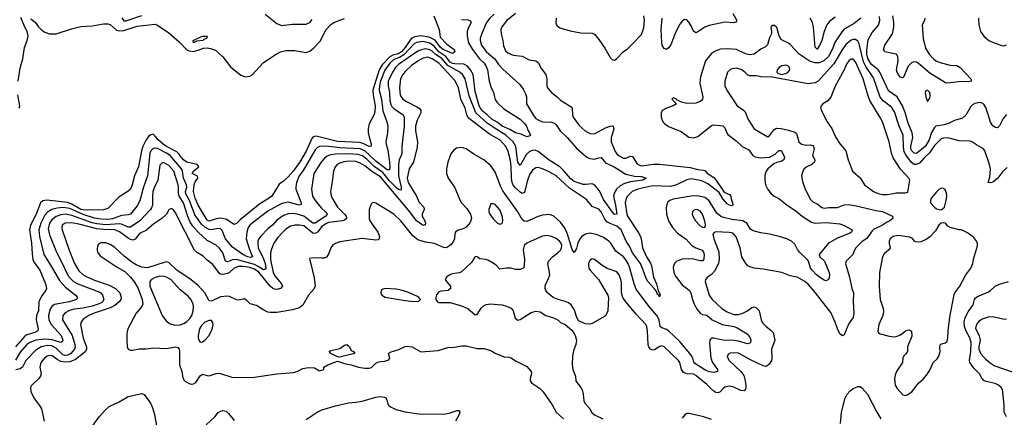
# Model space of a CAD drawing. Header units: inches. Extents: x 1552611 to 1694776, y 811966 to 917215.
# Tile 259 of 549: x 1605786 to 1614531, y 894245 to 897776. Entities that reach past the tile are written whole.
import ezdxf

# ---------------------------------------------------------------- set-up
doc = ezdxf.new("R2010")
doc.units = ezdxf.units.IN
doc.header["$MEASUREMENT"] = 0
doc.layers.add('B6809', color=7, linetype='Continuous')
doc.layers.add('B6819', color=7, linetype='Continuous')

msp = doc.modelspace()

# ---------------------------------------------------------------- linework, layer by layer
at = {"layer": 'B6809', "color": 5}
for points, elevation in [([(1609463.2, 897810), (1609510.1, 897690), (1609521.5, 897621.5), (1609579.4, 897559.4), (1609646, 897510), (1609652.2, 897490), (1609630, 897475.4), (1609547.4, 897510), (1609523.8, 897530), (1609474.8, 897594.8), (1609421.8, 897621.8), (1609350, 897633.7), (1609295.7, 897624.3), (1609269, 897611), (1609250, 897590), (1609210, 897529.3), (1609175.6, 897490), (1609150, 897473.5), (1609099.2, 897460.8), (1609073.3, 897446.7), (1609004.4, 897375.6), (1608977.4, 897330), (1608921.2, 897150), (1608924.5, 897104.5), (1608942.3, 897010), (1608940.9, 896959.1), (1608931.9, 896928.1), (1608890.1, 896850), (1608880.2, 896810), (1608881.1, 896770), (1608907.7, 896670), (1608906.2, 896653.8), (1608890, 896649.3), (1608836.3, 896676.3), (1608804.7, 896684.7), (1608610, 896693.4), (1608430, 896739), (1608410, 896741.6), (1608390, 896734), (1608379.3, 896720.7), (1608330, 896607.6), (1608270, 896507.7), (1608213.4, 896430), (1608170, 896381), (1608130, 896341.1), (1608090, 896314.5), (1608023.9, 896210), (1608000.2, 896190), (1607919.1, 896140.9), (1607742.5, 895997.6), (1607710, 895965.1), (1607690, 895957.7), (1607621.6, 896001.6), (1607572.8, 896012.8), (1607530, 896007.1), (1607470, 895986.8), (1607450, 895994.9), (1607370, 896128.9), (1607345.4, 896190), (1607330, 896249), (1607335.8, 896310), (1607345.3, 896334.7), (1607369.3, 896370), (1607365.2, 896385.2), (1607319, 896410), (1607329.2, 896430), (1607377.2, 896470), (1607374.8, 896474.8), (1607362, 896490), (1607270, 896512), (1607241.6, 896530), (1607210, 896566.6), (1607202.3, 896582.3), (1607181.1, 896601.1), (1607090, 896648.8), (1607058.6, 896670), (1607014.4, 896710), (1606990, 896742.7), (1606970, 896758), (1606950, 896754.4), (1606930, 896737.4), (1606910, 896709), (1606879.7, 896650), (1606868, 896610), (1606841.5, 896470), (1606805, 896390), (1606784.2, 896310), (1606768.5, 896271.5), (1606745.3, 896250), (1606670, 896203.1), (1606570, 896099.3), (1606530, 896087.9), (1606370, 896083.2), (1606330, 896091), (1606250, 896138.2), (1606210, 896153.8), (1606026.9, 896173.1), (1605992.6, 896167.4), (1605969.6, 896150.4), (1605932.4, 896050), (1605880.5, 895950), (1605873.6, 895910), (1605890, 895790.8), (1605895.1, 895695.1), (1605903.4, 895643.4), (1605915.8, 895615.8), (1605964.7, 895550), (1606014.5, 895430), (1606022.8, 895390), (1606019, 895370), (1605980.1, 895319.9), (1605955.4, 895270), (1605951.5, 895190), (1605936.4, 895150), (1605930.6, 895110), (1605949.1, 895030.9), (1605946.4, 895013.6), (1605920.8, 894999.2), (1605850, 894978.4), (1605830, 894964.1), (1605748.7, 894871.3)], 820), ([(1605771.7, 897230), (1605790, 897345.7), (1605812.3, 897427.7), (1605829.5, 897530), (1605852.7, 897590), (1605859.8, 897630), (1605851.9, 897670), (1605830, 897709.6), (1605795.2, 897795.2)], 820), ([(1605884.4, 897784.4), (1605925.6, 897750), (1605950, 897716.8), (1605983.5, 897683.5), (1606010, 897664.4), (1606050, 897651.1), (1606110, 897650.7), (1606245.4, 897694.6), (1606330, 897716.5), (1606430, 897720.5), (1606530, 897739.8), (1606570, 897738.8), (1606590, 897732.4), (1606644.4, 897684.4), (1606676, 897676), (1606710, 897679.5), (1606830, 897718.8), (1606990, 897735.2), (1607010, 897728.3), (1607110, 897660.5), (1607200.9, 897580.9), (1607270, 897508.1), (1607290, 897499.7), (1607330, 897494.9), (1607370, 897504.1), (1607417.5, 897522.5), (1607450, 897525.7), (1607480.6, 897520.6), (1607524.4, 897504.4), (1607590, 897447.4), (1607658.5, 897358.5), (1607750, 897283.1), (1607790, 897267.2), (1607830, 897273.4), (1607850, 897286), (1607950, 897396.4), (1608062.9, 897470), (1608102.7, 897490), (1608150, 897501.1), (1608190, 897503.7), (1608230, 897502.3), (1608330, 897485.8), (1608363.2, 897496.8), (1608396.7, 897523.3), (1608455, 897585), (1608507.4, 897690), (1608550, 897734.3), (1608577, 897750), (1608670, 897785.2)], 820), ([(1606691.6, 897791.6), (1606710, 897765.9), (1606730, 897764.7), (1606870, 897813.1)], 840), ([(1607966.5, 897826.5), (1608070, 897743.1), (1608110, 897724.9), (1608210, 897735.6), (1608330, 897736.5), (1608365.7, 897754.3), (1608382.4, 897777.6)], 840), ([(1609710, 897776.5), (1609770, 897774.4), (1609790, 897766), (1609795.3, 897750), (1609773.1, 897706.9), (1609760.6, 897670), (1609760.6, 897630), (1609772.7, 897570), (1609806.9, 897510), (1609868.9, 897428.9), (1609910.3, 897390.3), (1609930, 897361), (1609939.7, 897330), (1609956.9, 897230), (1609974.1, 897174.1), (1609994.2, 897130), (1610000, 897103.5)], 840), ([(1610000, 897824.5), (1609962.5, 897790), (1609932.3, 897750), (1609890, 897653.3), (1609876.4, 897610), (1609876.1, 897590), (1609887.8, 897550), (1609930, 897492.7), (1610000, 897431.9)], 860), ([(1610000, 896880.1), (1609981.5, 896890), (1609935, 896935), (1609890, 896968.7), (1609867.9, 897010), (1609830, 897139.7), (1609812.2, 897290), (1609790.8, 897330.8), (1609762.9, 897362.9), (1609730, 897381), (1609650, 897384.1), (1609630, 897388.4), (1609610, 897399.5), (1609569.9, 897450), (1609509.6, 897489.6), (1609470, 897538.1), (1609430, 897567.6), (1609370, 897582.4), (1609310, 897573.3), (1609290, 897561.1), (1609196.6, 897463.4), (1609158.8, 897441.2), (1609110, 897422.5), (1609073.4, 897390), (1609030, 897327.9), (1608990.6, 897230), (1608980.4, 897190), (1608979.5, 897150), (1608998.6, 897070), (1609010, 896966.7), (1609047.8, 896870), (1609056.3, 896830), (1609052.7, 896770), (1609038.6, 896690), (1609039.4, 896670), (1609055.8, 896615.8), (1609070.9, 896510.9), (1609073.4, 896466.6), (1609070, 896441.6), (1609050, 896443), (1608950, 896518.4), (1608851.3, 896611.3), (1608810, 896629.9), (1608630, 896638.5), (1608508.5, 896651.5), (1608450.1, 896649.9), (1608430, 896641.9), (1608410, 896621.4), (1608302.1, 896437.9), (1608268.4, 896390), (1608244.4, 896330), (1608237.8, 896290), (1608239.6, 896270), (1608286.7, 896150), (1608284.7, 896135.3), (1608270, 896129.2), (1608170, 896154.4), (1608130, 896147.2), (1608103.7, 896136.3), (1607990, 896075.9), (1607850, 895968.3), (1607829.5, 895950), (1607816.4, 895930), (1607802.5, 895890), (1607796.6, 895830), (1607822.5, 895742.5), (1607854.5, 895670), (1607835, 895665), (1607810, 895670.5), (1607768.5, 895690), (1607674.7, 895754.7), (1607614.9, 895830), (1607583.2, 895903.2), (1607570, 895917.8), (1607550, 895920.9), (1607490, 895910.3), (1607470, 895913.8), (1607430, 895932.9), (1607400, 895960), (1607342.3, 896042.3), (1607294.2, 896170), (1607260.9, 896230), (1607259.3, 896250), (1607268.8, 896290), (1607268.4, 896310), (1607239.6, 896370), (1607230.5, 896430), (1607223.1, 896450), (1607122.1, 896570), (1607090, 896591.2), (1607010, 896630.8), (1606990, 896635.2), (1606970, 896632.4), (1606950, 896611.6), (1606942.7, 896590), (1606922, 896390), (1606881.5, 896278.6), (1606851.4, 896168.6), (1606830, 896121.4), (1606770, 896048.5), (1606750, 896042.1), (1606690, 896037.7), (1606610, 896007), (1606570, 896002.7), (1606510, 896005.2), (1606450, 896014.7), (1606350, 896045), (1606230, 896100.5), (1606170, 896107), (1606117.4, 896102.6), (1606070.7, 896089.3), (1606033.4, 896066.6), (1606010, 896040.5), (1605973.2, 895970), (1605956.9, 895910), (1605961.5, 895850), (1605998.7, 895690), (1606066.6, 895586.6), (1606138.4, 895458.4), (1606190, 895404.6), (1606281.7, 895330), (1606298.7, 895310), (1606296.7, 895303.3), (1606290.4, 895290), (1606226.7, 895270), (1606094.2, 895245.8), (1606071, 895229), (1606056.3, 895203.7), (1606042.5, 895150), (1606045.5, 895110), (1606067.3, 895067.3), (1606153.1, 894970), (1606169, 894931), (1606164, 894916), (1606150, 894909.9), (1606073.2, 894933.2), (1606010, 894937.5), (1605930.3, 894929.7), (1605875.2, 894910), (1605849.6, 894890), (1605790, 894822.2), (1605747.2, 894752.8)], 840), ([(1610000, 896816.8), (1609936.9, 896856.9), (1609836.2, 896950), (1609778.5, 897098.5), (1609742.1, 897250), (1609719, 897290), (1609695.2, 897310), (1609590, 897368.9), (1609535, 897430), (1609484.6, 897464.6), (1609450, 897496.6), (1609430, 897509.3), (1609390, 897516.3), (1609350.4, 897509.6), (1609322.4, 897497.6), (1609150, 897378.6), (1609123.1, 897350), (1609096.1, 897310), (1609059.9, 897230), (1609058.5, 897190), (1609070.4, 897130.4), (1609074.2, 897054.1), (1609082, 897022), (1609090, 897006), (1609107.5, 896987.5), (1609191.6, 896931.6), (1609201.6, 896910), (1609199.6, 896830), (1609178.8, 896650), (1609178.7, 896590), (1609175.1, 896570), (1609155.6, 896530), (1609150.1, 896490), (1609150.1, 896389.9), (1609173.2, 896290), (1609174.4, 896265.6), (1609170, 896261.5), (1609151, 896269), (1609130, 896285), (1609070, 896344.4), (1609010, 896419), (1608933.3, 896473.3), (1608870, 896536.9), (1608830, 896566.1), (1608790, 896579.8), (1608710, 896585), (1608590, 896582.1), (1608544.9, 896575.1), (1608515.9, 896564.1), (1608493.3, 896546.7), (1608463, 896510), (1608398.6, 896410), (1608376.8, 896270), (1608386.7, 896210), (1608409.5, 896170), (1608464.6, 896104.6), (1608503.2, 896070), (1608516.9, 896050), (1608503.8, 896030), (1608410, 895969.4), (1608390, 895969.4), (1608310, 896029.9), (1608251.4, 896048.6), (1608210, 896055.2), (1608170, 896052.2), (1608130, 896037.4), (1608070, 895994.6), (1608030, 895949.8), (1607990, 895917.2), (1607926.6, 895853.4), (1607909.3, 895830), (1607901.6, 895810), (1607899.5, 895790), (1607905, 895750), (1607952.1, 895652.1), (1607965.3, 895610), (1607971, 895569), (1607963.7, 895556.3), (1607950, 895555.3), (1607905, 895585), (1607870, 895601.7), (1607712.6, 895647.4), (1607675.8, 895644.2), (1607630, 895624.3), (1607614.7, 895630), (1607590, 895704.2), (1607558.6, 895750), (1607530, 895773.8), (1607450, 895813.8), (1607370, 895887.9), (1607322.2, 895942.2), (1607298.8, 895978.8), (1607275.7, 896035.7), (1607240.1, 896150), (1607202.8, 896210), (1607196.2, 896230), (1607197, 896290), (1607193, 896310), (1607155.8, 896430), (1607110, 896480.2), (1607070, 896504), (1607050, 896504.5), (1607030, 896483.7), (1607011.6, 896350), (1606982.6, 896290), (1606969.6, 896250), (1606964, 896210), (1606964.1, 896130), (1606956.2, 896103.8), (1606948.6, 896090), (1606852.1, 895990), (1606770, 895934.1), (1606750, 895931.9), (1606690, 895960.1), (1606670, 895963.2), (1606550, 895954), (1606470, 895961.6), (1606430, 895971.4), (1606250, 896036.4), (1606190, 896047.7), (1606150, 896042.5), (1606110, 896027.5), (1606070, 895997.6), (1606050, 895968.6), (1606039.6, 895919.6), (1606050, 895865.7), (1606112.6, 895710), (1606170, 895602.8), (1606200.4, 895530), (1606224.1, 895490), (1606263.7, 895450), (1606300.7, 895430), (1606496.9, 895356.9), (1606507.3, 895350), (1606520.2, 895330), (1606533.2, 895290), (1606522, 895270), (1606514.4, 895265.6), (1606483.2, 895250), (1606430, 895232.3), (1606350, 895214.8), (1606270, 895205.4), (1606226.7, 895193.3), (1606188.5, 895171.5), (1606169.4, 895150), (1606165.1, 895110), (1606252.2, 894972.2), (1606275.3, 894890), (1606277.1, 894870), (1606271.5, 894850), (1606241.1, 894810), (1606210, 894795.1), (1606190, 894794.2), (1606170, 894800.9), (1606110, 894859.8), (1606070, 894878), (1606030, 894881.4), (1605977.6, 894870), (1605930, 894839.6), (1605840.1, 894750), (1605810, 894689.8), (1605790, 894675.3), (1605750, 894666.8)], 860), ([(1610000, 896737.1), (1609959.5, 896759.5), (1609770, 896905.6), (1609757.8, 896930), (1609741.7, 896990), (1609703.6, 897070), (1609684.2, 897170), (1609653.2, 897233.2), (1609510, 897388.8), (1609450, 897427.7), (1609410, 897442.5), (1609370, 897435.4), (1609330, 897414.6), (1609267.3, 897370), (1609210, 897317.4), (1609188.4, 897290), (1609169, 897250), (1609158, 897170), (1609166.6, 897106.6), (1609174, 897090), (1609190, 897071.3), (1609220.3, 897050), (1609319.8, 896999.8), (1609333.4, 896990), (1609347.4, 896970), (1609348.8, 896950), (1609315.5, 896884.5), (1609302.5, 896830), (1609302, 896790), (1609319.2, 896690), (1609317.3, 896642.7), (1609284.4, 896510), (1609245.5, 896450), (1609228.7, 896370), (1609236.9, 896330), (1609310.1, 896210.1), (1609330, 896159.3), (1609375.2, 896110), (1609379.8, 896090), (1609359.6, 896050), (1609360.4, 896030), (1609385.3, 895990), (1609391.5, 895970), (1609386.3, 895953.7), (1609379.1, 895950), (1609370, 895948), (1609309.5, 895990), (1609250.3, 896070.3), (1608990, 896379.6), (1608921.3, 896421.3), (1608850, 896478.7), (1608810, 896503.1), (1608770, 896515.5), (1608710, 896520.3), (1608665.7, 896514.3), (1608630, 896503.2), (1608606.2, 896490), (1608587, 896470), (1608571.6, 896430), (1608562.1, 896337.9), (1608546, 896250), (1608550.9, 896210.9), (1608559.7, 896190), (1608608.2, 896110), (1608670.7, 896050), (1608685, 896030), (1608689.3, 896010), (1608670, 895995.7), (1608652.4, 895990), (1608530, 895973.5), (1608510, 895966.7), (1608470, 895939.7), (1608430, 895889.9), (1608410, 895875.7), (1608390, 895880.3), (1608310, 895944.7), (1608270, 895951.8), (1608230, 895949.9), (1608190, 895941.6), (1608150, 895916.5), (1608115.7, 895884.3), (1608078.1, 895841.9), (1608042.2, 895790), (1608021.2, 895738.8), (1608013.4, 895706.6), (1608014.6, 895645.4), (1608038.3, 895530), (1608050, 895504.8), (1608110.9, 895430), (1608119.7, 895410), (1608102, 895390), (1608070, 895381.2), (1608050, 895382.5), (1608030, 895392.1), (1608010, 895408.9), (1607910, 895532.3), (1607870, 895558.9), (1607830, 895574.1), (1607770, 895583.9), (1607730, 895583.6), (1607690.9, 895569.1), (1607650, 895529.9), (1607630, 895520.4), (1607590, 895514), (1607570, 895515), (1607561.1, 895521.1), (1607501.6, 895601.6), (1607450, 895641.1), (1607414.8, 895674.8), (1607364.6, 895704.6), (1607337.7, 895730), (1607170, 896059.6), (1607150, 896089.5), (1607130, 896099.5), (1607110, 896086), (1607089, 896050), (1607049.6, 896010.4), (1606977.2, 895962.8), (1606913, 895907), (1606850, 895877.3), (1606810, 895827.2), (1606790, 895817.6), (1606770, 895822.7), (1606750, 895835), (1606673, 895893), (1606630, 895908.5), (1606530, 895911.6), (1606470, 895918.6), (1606310, 895961.2), (1606248.9, 895971.1), (1606190.6, 895970), (1606163.8, 895950), (1606159.3, 895930), (1606162.5, 895910), (1606224.8, 895730), (1606273.5, 895610), (1606310, 895546.7), (1606350, 895510.1), (1606376, 895496), (1606450, 895462.7), (1606579.4, 895419.4), (1606637.8, 895390), (1606676.3, 895350), (1606687.7, 895310), (1606682.8, 895290), (1606670.5, 895270), (1606630, 895237), (1606590, 895217.9), (1606446.9, 895170), (1606400.2, 895150), (1606347.4, 895112.6), (1606330.2, 895090), (1606326.7, 895070), (1606350, 894948), (1606378.2, 894870), (1606379.8, 894850), (1606369.5, 894830), (1606348.5, 894811.5), (1606281, 894759), (1606230, 894737.6), (1606190, 894733.7), (1606150, 894740.6), (1606117.9, 894757.9), (1606074.5, 894790), (1606050, 894794.1), (1606030, 894786.9), (1606005.6, 894770), (1605972.9, 894730), (1605964.2, 894690), (1605975.2, 894630), (1605970.3, 894610), (1605955.3, 894590), (1605891.5, 894528.5), (1605881.3, 894510), (1605883.6, 894470), (1605916.5, 894410), (1605962.7, 894350), (1605980, 894320), (1606004, 894210)], 880), ([(1605779.9, 896990), (1605785.7, 897010), (1605769, 897110)], 820), ([(1610000, 896437.2), (1609970, 896477.3), (1609909.8, 896530), (1609820.4, 896580.4), (1609750, 896628.7), (1609710, 896641.7), (1609665.1, 896634.9), (1609642.3, 896617.7), (1609616.4, 896583.6), (1609589.4, 896510.6), (1609577.1, 896450), (1609576.8, 896410), (1609591.9, 896370), (1609648.3, 896290), (1609698, 896170), (1609710.2, 896150), (1609757.7, 896097.7), (1609789.4, 896050), (1609798.6, 896010), (1609785.6, 895974.4), (1609750, 895932.8), (1609730, 895921), (1609675.1, 895904.9), (1609657.6, 895890), (1609649.3, 895870.7), (1609646.9, 895830), (1609640.1, 895810), (1609619.3, 895780.7), (1609584.7, 895755.3), (1609570, 895750.4), (1609550, 895751.8), (1609470, 895787), (1609390, 895801.1), (1609321.7, 895821.7), (1609276.8, 895856.8), (1609169.9, 895990), (1609110, 896049.9), (1608950, 896146), (1608930, 896151.8), (1608914.2, 896145.8), (1608903.7, 896130), (1608891.1, 896088.9), (1608889.3, 896010), (1608897.1, 895990), (1608966.5, 895890), (1608981.5, 895850), (1608979.5, 895830), (1608970, 895821.3), (1608950, 895817.2), (1608827, 895833), (1608630, 895803.5), (1608590, 895787.6), (1608564.4, 895770), (1608548.4, 895750), (1608527.6, 895692.4), (1608510, 895668), (1608490, 895659.1), (1608470, 895656.8), (1608390, 895662), (1608364, 895656), (1608361, 895650), (1608364.9, 895630), (1608402.7, 895482.7), (1608410.9, 895409.1), (1608398.2, 895381.8), (1608350, 895328.5), (1608299.4, 895240.6), (1608270, 895218.4), (1608210, 895197.7), (1608070, 895174.6), (1608010, 895174), (1607990, 895178.7), (1607955.6, 895195.6), (1607890, 895236.4), (1607833.9, 895253.9), (1607790, 895293.3), (1607770, 895294), (1607730, 895285.3), (1607710, 895287.7), (1607650, 895316.5), (1607630, 895321.6), (1607570, 895314.1), (1607490, 895277.5), (1607470, 895279.8), (1607429.9, 895350), (1607370, 895415), (1607310, 895465.2), (1607182.9, 895550), (1607110, 895619.3), (1607090, 895624.1), (1607070, 895620.3), (1606930, 895574.2), (1606910, 895571.4), (1606870, 895577.1), (1606819.4, 895599.4), (1606781.9, 895621.9), (1606715, 895675), (1606630, 895753.1), (1606590, 895780.4), (1606550, 895793.5), (1606510, 895793.9), (1606491.6, 895788.4), (1606476.2, 895770), (1606472.7, 895730), (1606477.7, 895710), (1606499, 895679), (1606650, 895577.5), (1606719.6, 895539.6), (1606770.4, 895490.4), (1606804.9, 895444.9), (1606836.9, 895390), (1606874.7, 895290), (1606879.2, 895250), (1606871.6, 895230), (1606820.2, 895170), (1606746.7, 895030), (1606738.7, 894990), (1606736.5, 894930), (1606741.6, 894870), (1606748.5, 894848.5), (1606770, 894840.5), (1606790, 894839.5), (1606848.3, 894851.7), (1606910, 894853.2), (1606970, 894860.9), (1607090, 894857.1), (1607170, 894870.2), (1607190, 894865.3), (1607200.8, 894850), (1607205.9, 894825.9), (1607206.3, 894710), (1607227.2, 894650), (1607235.5, 894595.5), (1607250, 894568.4), (1607290, 894543.7), (1607310, 894539), (1607330, 894542.2), (1607350, 894552.6), (1607390, 894613.4), (1607410, 894629), (1607450, 894614.9), (1607470, 894612.8), (1607530, 894634.9), (1607550, 894635.3), (1607570, 894633.4), (1607670, 894602), (1607850, 894597.7), (1608070.3, 894630.3), (1608217.5, 894642.5), (1608250, 894652.2), (1608301.5, 894678.5), (1608350, 894686.7), (1608404.2, 894684.2), (1608450, 894657.3), (1608488, 894670), (1608488, 894690), (1608524, 894710), (1608610, 894742.8), (1608670, 894721.3), (1608730, 894710.4), (1608796, 894690), (1608850, 894680.8), (1608890, 894680.3), (1608910, 894687.2), (1608950, 894725.7), (1608966.3, 894733.7), (1608990, 894740.3), (1609030, 894743.1), (1609063.7, 894756.3), (1609072.7, 894770), (1609061.2, 894810), (1609076.2, 894823.8), (1609152.6, 894847.4), (1609210, 894873.4), (1609230, 894877.1), (1609270.7, 894870), (1609350, 894827.6), (1609502.2, 894837.8), (1609590, 894864.9), (1609648.5, 894868.5), (1609710, 894878.7), (1609750, 894878.4), (1609850, 894854.9), (1609910, 894856.4), (1609975.1, 894835.1), (1610000, 894821.1)], 920), ([(1610000, 896137.6), (1609990, 896142), (1609970, 896139.3), (1609953.7, 896090), (1609953.7, 896070), (1609962.6, 896050), (1609990, 896008.4), (1610000, 895998.4)], 940), ([(1610000, 895607.2), (1609950, 895638.3), (1609930, 895646.6), (1609872.5, 895652.5), (1609850, 895668.7), (1609830, 895672.7), (1609799.7, 895620.3), (1609710, 895538), (1609690, 895527), (1609630, 895519.6), (1609606, 895510), (1609576, 895490), (1609564.7, 895470), (1609576, 895450), (1609611.3, 895410), (1609612, 895390), (1609592, 895370), (1609530, 895365.4), (1609510, 895358), (1609488.9, 895331.1), (1609482.1, 895310), (1609482.6, 895290), (1609496.5, 895270), (1609510, 895265.1), (1609610, 895264.3), (1609710, 895235.2), (1609767.4, 895210), (1609830, 895156.2), (1609850, 895157.3), (1609884.6, 895215.4), (1609905.1, 895234.9), (1609930, 895245.5), (1609970, 895251.5), (1610000, 895248.8)], 940), ([(1606430, 894163.7), (1606492.9, 894250), (1606547.6, 894312.4), (1606579.7, 894340.3), (1606670, 894381.6), (1606750, 894428.1), (1606870, 894456.5), (1606890, 894447.2), (1606946.4, 894370), (1606964.3, 894330), (1606982.7, 894270), (1607000.5, 894170)], 880), ([(1608330, 894226.4), (1608429.4, 894290.6), (1608469.8, 894310), (1608590, 894347.2), (1608705.4, 894374.6), (1608770, 894378.4), (1608828.7, 894388.7), (1608950, 894423.1), (1608990, 894428.1), (1609023.3, 894423.3), (1609036.9, 894416.9), (1609050, 894392.2), (1609051.9, 894370), (1609064.4, 894350), (1609078.7, 894338.7), (1609130, 894314.7), (1609210, 894292.3), (1609330, 894275.8), (1609550, 894272.8), (1609599.8, 894280.2), (1609670, 894305.5), (1609690, 894304), (1609694, 894290), (1609688.1, 894270), (1609656.1, 894210)], 880), ([(1607442.8, 894177.2), (1607519.4, 894250), (1607550, 894287.3), (1607570, 894299.8), (1607590, 894305.6), (1607618.7, 894298.7), (1607639.8, 894279.8), (1607690, 894216.5)], 880)]:
    msp.add_lwpolyline(points, dxfattribs=dict(at, elevation=elevation))
for points, elevation in [([(1607330, 897569.5), (1607326, 897590), (1607390, 897622), (1607409.1, 897630.9), (1607451, 897630), (1607444.7, 897610), (1607420.5, 897599.5), (1607411, 897590), (1607356, 897584)], 820), ([(1607030, 895497.7), (1606990, 895487.3), (1606956.5, 895470), (1606940.2, 895450), (1606941.9, 895410), (1607050.2, 895150.2), (1607083.9, 895103.9), (1607117.7, 895077.8), (1607163.6, 895063.6), (1607210, 895064.9), (1607250, 895081.8), (1607270, 895096.1), (1607296.7, 895123.2), (1607313.8, 895150), (1607327.1, 895190), (1607329.8, 895230), (1607327.8, 895250), (1607309.2, 895289.2), (1607280.7, 895320.7), (1607210, 895377.3), (1607130, 895464.3), (1607090, 895489.3), (1607070, 895496.4)], 940), ([(1609031.6, 895388.4), (1609010, 895381.5), (1608996.9, 895370), (1608993.4, 895350), (1609002, 895330), (1609032.2, 895312.2), (1609210, 895282.4), (1609286.3, 895273.7), (1609330, 895274.7), (1609345.3, 895290), (1609331.9, 895310), (1609318.7, 895318.7), (1609234.7, 895354.7), (1609173.9, 895373.9), (1609130, 895382.1)], 940), ([(1607470, 895105.7), (1607430, 895088.5), (1607399.4, 895060.6), (1607381.6, 895030), (1607370.3, 894970.3), (1607370.3, 894950), (1607376.4, 894930), (1607390, 894913), (1607410, 894915.8), (1607430, 894928.7), (1607468.2, 894970), (1607493.8, 895026.2), (1607504.2, 895070), (1607499.7, 895090), (1607490, 895103.6)], 940), ([(1608630, 894779), (1608610, 894782), (1608548.7, 894810), (1608534, 894830), (1608550, 894839.1), (1608630, 894854.6), (1608670, 894885.8), (1608690, 894891.2), (1608715.5, 894870), (1608730, 894839.1), (1608752, 894830), (1608762, 894810), (1608650, 894786)], 920)]:
    msp.add_lwpolyline(points, close=True, dxfattribs=dict(at, elevation=elevation))
at = {"layer": 'B6819', "color": 5}
for points, elevation in [([(1610190, 897829.8), (1610112.2, 897767.8), (1610068.6, 897711.4), (1610060.1, 897690), (1610062.1, 897650), (1610078.1, 897590), (1610083.9, 897543.9), (1610099.9, 897499.9), (1610121.7, 897481.7), (1610170, 897460.3), (1610250, 897452), (1610310, 897419.8), (1610370.1, 897410.1), (1610390, 897394.9), (1610420.4, 897340.4), (1610460.2, 897290), (1610468.5, 897250), (1610467.7, 897190), (1610473.2, 897170), (1610508.2, 897130), (1610561.1, 897090), (1610590, 897060.3), (1610682.9, 897002.9), (1610692.1, 896990), (1610695.4, 896930), (1610702.2, 896910), (1610755.4, 896835.4), (1610808.8, 896788.8), (1610850, 896765.6), (1610890, 896763.2), (1610990, 896815.1), (1611030.3, 896830.3), (1611050, 896834.6), (1611057.1, 896830), (1611063.6, 896803.6), (1611040.5, 896730), (1611039, 896690), (1611071, 896610), (1611086.3, 896586.3), (1611110, 896565.8), (1611150, 896547.3), (1611170, 896547.2), (1611210, 896563.5), (1611230, 896562.3), (1611270, 896495.5), (1611290, 896483.5), (1611310, 896479.5), (1611412.6, 896492.6), (1611470, 896494), (1611742, 896462), (1611810, 896445.1), (1611860.2, 896440.2), (1611870, 896436.5), (1611892.7, 896412.7), (1611950, 896374.7), (1611970, 896353.8), (1612044.2, 896244.2), (1612090, 896224.4), (1612102, 896210), (1612104.7, 896184.7), (1612117.6, 896150), (1612119.1, 896130), (1612110, 896123.6), (1612090, 896127.8), (1612070, 896139.3), (1612030, 896186.1), (1611999.9, 896239.9), (1611898, 896318), (1611843.8, 896343.8), (1611750, 896361.3), (1611710, 896355), (1611620.6, 896310), (1611570, 896294.2), (1611410, 896301.7), (1611274.9, 896270), (1611226, 896250), (1611185.6, 896210), (1611172.4, 896187.6), (1611164.2, 896150), (1611178.8, 896050), (1611185.9, 896030), (1611282.9, 895882.9), (1611299.6, 895850), (1611306.5, 895830), (1611316.6, 895750), (1611352.5, 895670), (1611390, 895612.7), (1611398.8, 895590), (1611415.9, 895490), (1611441.6, 895430), (1611460.5, 895360.5), (1611470, 895347.7), (1611475, 895330), (1611470, 895314.5), (1611465.3, 895325.3), (1611450, 895334), (1611442.2, 895362.2), (1611425.2, 895385.2), (1611363.8, 895450), (1611350, 895476), (1611321.8, 895561.8), (1611300.1, 895610), (1611230, 895706.5), (1611203.4, 895763.4), (1611171.7, 895810), (1611128.1, 895910), (1611090, 895941.2), (1611030, 895964.9), (1611002.1, 895982.1), (1610979.9, 896010), (1610951, 896071), (1610930, 896092.3), (1610870, 896116.9), (1610819.9, 896179.9), (1610670, 896281), (1610550, 896390.5), (1610490, 896426.2), (1610430, 896452.6), (1610390, 896462.5), (1610370, 896460.8), (1610339.5, 896440.5), (1610315.8, 896404.2), (1610296.1, 896350), (1610270, 896242.4), (1610250, 896233), (1610230, 896243.1), (1610190, 896281.6), (1610170, 896306.4), (1610159.7, 896330), (1610152.7, 896370), (1610150.8, 896470.8), (1610144.6, 896524.6), (1610124.1, 896604.1), (1610102.6, 896650), (1610049.2, 896710), (1610000, 896737.1)], 880), ([(1613256.8, 897790), (1613197.8, 897742.2), (1613110, 897691), (1613090, 897671.9), (1613030, 897580.2), (1613002.8, 897510), (1612970, 897449.9), (1612929.8, 897410.2), (1612890, 897392.6), (1612850, 897393), (1612805.9, 897405.9), (1612710, 897468.7), (1612630, 897555.6), (1612610, 897571.5), (1612570, 897587.6), (1612550, 897601.3), (1612532, 897632), (1612510, 897707.3), (1612490, 897724), (1612470, 897724.5), (1612458.4, 897710), (1612464.4, 897670), (1612462.4, 897650), (1612446.2, 897613.8), (1612428.1, 897551.9), (1612410, 897534.7), (1612370, 897513), (1612310, 897469.8), (1612270, 897462.6), (1612232.7, 897472.7), (1612153.2, 897510), (1612077, 897517), (1612010, 897512.9), (1611963.1, 897496.9), (1611927.3, 897472.7), (1611878.4, 897410), (1611834.3, 897270), (1611828.2, 897210), (1611854.2, 897090), (1611851.5, 897070), (1611842.2, 897057.8), (1611830, 897048.2), (1611790, 897034.8), (1611711.4, 897031.4), (1611664.1, 897044.1), (1611623.2, 897063.2), (1611619, 897070), (1611590, 897080.9), (1611577.3, 897070), (1611621, 897030), (1611590.8, 897010), (1611530, 896990.7), (1611491.2, 896968.8), (1611482.7, 896950), (1611482.7, 896910), (1611499.6, 896870), (1611513.4, 896853.4), (1611548.8, 896828.8), (1611662.2, 896782.2), (1611730, 896732.2), (1611770, 896727.6), (1611810, 896739.6), (1611930, 896837.6), (1611950, 896841.5), (1612030, 896832.7), (1612050, 896815.3), (1612065.8, 896770), (1612076.4, 896756.4), (1612150, 896701.1), (1612203.7, 896650), (1612260.8, 896620.8), (1612298.6, 896570), (1612318.3, 896558.3), (1612368.6, 896548.6), (1612445.4, 896554.6), (1612497.5, 896582.5), (1612530, 896614.4), (1612550, 896614.6), (1612572.9, 896570), (1612577.8, 896550), (1612573.2, 896530), (1612550, 896516.8), (1612510, 896507.8), (1612483.8, 896496.2), (1612430.2, 896450), (1612416.1, 896430), (1612405.3, 896394.7), (1612402.9, 896350), (1612410.1, 896310.1), (1612430, 896268.2), (1612459.5, 896230), (1612486.4, 896210), (1612530, 896187.2), (1612601.3, 896130), (1612679, 896079), (1612736.5, 896030), (1612818.2, 895978.2), (1612850, 895967.5), (1612950, 895976), (1613070, 895962.3), (1613110, 895949.5), (1613180.2, 895910), (1613175.2, 895890), (1613159.6, 895880.4), (1613050, 895834.3), (1612970.2, 895789.8), (1612886.8, 895690), (1612893.4, 895670), (1612933.6, 895630), (1612974.4, 895530), (1612979.1, 895510), (1612976.5, 895483.5), (1612970, 895467.3), (1612950, 895457.4), (1612930, 895463.9), (1612889.7, 895490), (1612863.9, 895510), (1612825.6, 895550), (1612809.5, 895570), (1612792.3, 895630), (1612783.3, 895643.3), (1612711.2, 895711.2), (1612694.3, 895734.3), (1612670, 895782.7), (1612642.4, 895810), (1612598.9, 895830), (1612533, 895850), (1612447, 895870), (1612370, 895882), (1612301.4, 895901.4), (1612276.4, 895916.4), (1612244.8, 895970), (1612210, 895989.6), (1612110, 896000.1), (1612038.4, 896018.4), (1612010.5, 896030.5), (1611978.1, 896058.1), (1611910, 896166), (1611870, 896197.5), (1611810, 896212.3), (1611750, 896209.9), (1611590, 896181.4), (1611559.5, 896170), (1611543.5, 896156.4), (1611535.5, 896144.5), (1611526.4, 896110), (1611530.2, 896050.2), (1611549.4, 895989.4), (1611582.8, 895930), (1611630, 895880.7), (1611705.5, 895825.5), (1611756.3, 895770), (1611790, 895750.1), (1611847.8, 895727.8), (1611859.8, 895710), (1611864.4, 895690), (1611862.3, 895650), (1611850, 895635.1), (1611830, 895633.9), (1611770, 895649.4), (1611730, 895653.2), (1611670, 895649.9), (1611622.3, 895630), (1611601.6, 895610), (1611591.8, 895590), (1611589, 895571), (1611597, 895530), (1611610, 895499.1), (1611670, 895422.2), (1611734, 895370), (1611746.7, 895346.7), (1611760.4, 895290), (1611776.6, 895250), (1611803.2, 895203.2), (1611830, 895169.4), (1611850, 895158.8), (1611890, 895150.8), (1611936.9, 895110), (1612025.7, 895070), (1612130.6, 895050.6), (1612159.3, 895039.3), (1612245.9, 894985.9), (1612273.6, 894950), (1612279.1, 894930), (1612276.9, 894910), (1612270, 894902), (1612250, 894897.8), (1612170, 894921.8), (1612130, 894928.1), (1612030, 894929), (1611950, 894948.9), (1611930, 894946.3), (1611921.7, 894938.3), (1611916.2, 894930), (1611913.6, 894906.4), (1611923.3, 894770), (1611939.2, 894730), (1611984.4, 894670), (1611983, 894650), (1611950, 894642.7), (1611910, 894649.9), (1611870, 894666.6), (1611782.4, 894722.4), (1611773.3, 894733.3), (1611764.1, 894770), (1611750, 894797.9), (1611650, 894918.1), (1611550, 895012.4), (1611530, 895024.4), (1611490, 895037.9), (1611476, 895050), (1611467, 895110), (1611446.3, 895150), (1611372.8, 895232.8), (1611262, 895382), (1611242.7, 895430), (1611205.8, 895570), (1611190, 895609.8), (1611170, 895644.3), (1611149.9, 895670), (1611081, 895721), (1611036.9, 895790), (1611017.4, 895810), (1610970, 895841.9), (1610910, 895868.5), (1610850, 895878.7), (1610810.3, 895870), (1610779.4, 895850), (1610762.3, 895830), (1610742.9, 895790), (1610730, 895745.1), (1610710, 895709.6), (1610694.4, 895734.4), (1610652.5, 895872.6), (1610630, 895922), (1610590, 895977.2), (1610530, 896030.9), (1610510, 896040.9), (1610490, 896044.5), (1610430, 896040.7), (1610390, 896029), (1610290, 895982.4), (1610266.4, 895986.4), (1610250, 896000.3), (1610211.2, 896070), (1610077.1, 896257.1), (1610056.1, 896296.1), (1610010, 896423.8), (1610000, 896437.2)], 920), ([(1610550.2, 897790), (1610548.9, 897750), (1610553.4, 897730), (1610560.8, 897720.8), (1610584.7, 897704.7), (1610676.4, 897676.4), (1610770, 897658), (1610870, 897655.6), (1610890, 897646.5), (1610930, 897601.5), (1610983.3, 897523.3), (1611030, 897439.5), (1611050, 897420.4), (1611070, 897418), (1611090, 897430.7), (1611146.6, 897490), (1611183.5, 897516.5), (1611230, 897560.3), (1611310, 897645.7), (1611330, 897704.9), (1611334.5, 897770), (1611329.1, 897810)], 920), ([(1612119.9, 897830), (1612155.5, 897770), (1612146.6, 897753.4), (1612130, 897748.6), (1612050, 897754.4), (1611910, 897724.1), (1611870, 897710.5), (1611810, 897668.4), (1611790, 897659.8), (1611770, 897674.7), (1611750, 897720.5), (1611730, 897753), (1611710, 897775.1), (1611690, 897778.9), (1611670, 897762.6), (1611650, 897736.9), (1611610, 897661), (1611570, 897553.5), (1611550, 897524.7), (1611530, 897511.1), (1611510, 897520.4), (1611493.8, 897550), (1611489, 897570), (1611483.4, 897690), (1611492.8, 897790)], 880), ([(1613030, 897799.9), (1612979.6, 897760.4), (1612955.9, 897730), (1612930.8, 897670), (1612911.1, 897590), (1612890, 897545.6), (1612870, 897515.6), (1612850, 897533.2), (1612836.7, 897710), (1612827, 897750), (1612807.2, 897790)], 880), ([(1614550, 896935.3), (1614521.4, 896898.6), (1614490, 896834.5), (1614470, 896815.6), (1614450, 896819.7), (1614430, 896833.3), (1614410, 896866), (1614371.2, 896990), (1614350, 897025.4), (1614330, 897037.6), (1614310, 897039.8), (1614270, 897032.2), (1614250, 897021.2), (1614234.1, 897005.9), (1614191.1, 896928.9), (1614159.5, 896900.5), (1614090, 896881.6), (1614042.6, 896857.4), (1613998, 896842), (1613921.7, 896830), (1613910, 896817.4), (1613885.8, 896774.2), (1613863.9, 896710), (1613830, 896651.6), (1613750, 896587.5), (1613730, 896589.9), (1613710.5, 896610), (1613701.8, 896630), (1613701.8, 896650), (1613718.1, 896730), (1613711.7, 896770), (1613677.2, 896857.2), (1613650, 896952.5), (1613627.1, 897010), (1613580.4, 897090), (1613504.1, 897144.1), (1613426.3, 897310), (1613410.2, 897330.2), (1613350, 897381.8), (1613319.8, 897430), (1613311.4, 897470), (1613311.2, 897508.8), (1613322.9, 897597.1), (1613356.2, 897663.8), (1613412.8, 897727.2), (1613426.4, 897770), (1613424.1, 897804.1)], 920), ([(1613824.2, 897790), (1613822.4, 897770), (1613800.4, 897730), (1613809.5, 897610), (1613830, 897524.6), (1613864, 897470), (1613906.4, 897426.4), (1613930, 897408.9), (1613970, 897391.8), (1614050, 897372.5), (1614110, 897367.9), (1614140.3, 897350), (1614233.7, 897250), (1614239.1, 897230), (1614210, 897224.2), (1614147.3, 897227.2), (1614030, 897211.1), (1614010, 897216.4), (1613870, 897299.7), (1613770, 897388.3), (1613750, 897398.9), (1613730, 897401.6), (1613706.8, 897393.2), (1613677.7, 897362.3), (1613635.7, 897264.3), (1613630, 897259.8), (1613610, 897266.9), (1613588.9, 897290), (1613578.5, 897310), (1613575.1, 897330), (1613587.3, 897410), (1613586.1, 897446.1), (1613580.4, 897460.4), (1613569.8, 897469.8), (1613470, 897489.9), (1613457.7, 897510), (1613470, 897551), (1613538.8, 897650), (1613551.1, 897708.9), (1613551.3, 897750), (1613540, 897810)], 880), ([(1614301.1, 897790), (1614304, 897730), (1614320.2, 897670), (1614348.9, 897630), (1614395.3, 897590), (1614432.2, 897572.2), (1614510, 897546.7), (1614530, 897544.1), (1614550, 897551.8)], 920), ([(1614557.8, 896462.2), (1614514.5, 896425.5), (1614470, 896365.6), (1614430, 896334), (1614408.4, 896328.4), (1614389.2, 896329.2), (1614401.5, 896378.5), (1614409.7, 896450), (1614400.5, 896490), (1614358.4, 896610), (1614345.2, 896630), (1614283.3, 896663.3), (1614249.5, 896689.5), (1614230, 896697), (1614130, 896699.8), (1614030, 896726.5), (1613990, 896724.9), (1613970, 896718.4), (1613910, 896658.8), (1613866.9, 896593.1), (1613820.1, 896550), (1613778.9, 896501.1), (1613750, 896488.6), (1613730, 896491.2), (1613707.8, 896507.8), (1613655.5, 896575.5), (1613642.3, 896602.3), (1613634.8, 896645.2), (1613631.9, 896750), (1613598.5, 896830), (1613556.8, 896956.8), (1613530, 896997.8), (1613454.4, 897054.4), (1613430, 897086.6), (1613370, 897258.9), (1613301.6, 897361.6), (1613281.6, 897401.6), (1613241.9, 897561.9), (1613230, 897586.2), (1613210, 897600.7), (1613190, 897601.6), (1613170, 897593.3), (1613125, 897555), (1613090.8, 897509.2), (1613016.6, 897383.4), (1612877.4, 897230), (1612850, 897214.8), (1612790, 897206.9), (1612470, 897265.4), (1612370.3, 897269.7), (1612330, 897278), (1612270, 897278), (1612250, 897287.8), (1612227.3, 897310), (1612192.7, 897332.7), (1612150, 897345), (1612102.9, 897337.1), (1612072.2, 897310), (1612047.7, 897230), (1612050.3, 897190), (1612070, 897144), (1612159.5, 897010), (1612213.9, 896973.9), (1612230, 896958), (1612257.6, 896890), (1612310, 896807.4), (1612430, 896734.8), (1612450, 896750.6), (1612482.9, 896797.1), (1612508.6, 896811.4), (1612550, 896809), (1612614.2, 896794.2), (1612670, 896776.5), (1612685.6, 896765.6), (1612704.9, 896690), (1612728.5, 896670), (1612770, 896661.5), (1612810, 896665.6), (1612830, 896659.6), (1612838, 896650), (1612842.3, 896630), (1612826.9, 896570), (1612849.1, 896530), (1612846.7, 896510), (1612822.3, 896490), (1612778.7, 896470), (1612752.9, 896450), (1612741.5, 896430), (1612730.3, 896389.7), (1612738, 896338), (1612761.5, 896270), (1612810, 896180.4), (1612830, 896157.4), (1612870, 896141.5), (1612910, 896108.3), (1612930, 896101.8), (1612971.4, 896108.6), (1613050, 896107.5), (1613110, 896130.3), (1613150, 896133.6), (1613230, 896120.6), (1613390, 896082.2), (1613450, 896072.2), (1613538, 896030), (1613542, 896010), (1613515.6, 895990), (1613484.2, 895975.8), (1613450, 895949.9), (1613370, 895911.9), (1613358.2, 895901.8), (1613310, 895832), (1613270, 895807.4), (1613211.8, 895750), (1613199.5, 895730), (1613184.9, 895690), (1613126.5, 895630), (1613122, 895610), (1613126, 895590), (1613156.1, 895490), (1613176.9, 895390), (1613191.3, 895350), (1613188.1, 895270), (1613194.8, 895170), (1613188.6, 895131.4), (1613147, 895073), (1613110, 894976), (1613090, 894969.4), (1613070, 894987.3), (1613050, 895029.6), (1613029.9, 895090), (1612990, 895174.5), (1612855, 895350), (1612790, 895426.3), (1612758.4, 895450), (1612690, 895488.6), (1612630, 895499.9), (1612554.8, 895530), (1612390, 895560.8), (1612310, 895570.4), (1612270, 895581.1), (1612254.2, 895590), (1612235.6, 895610), (1612199.4, 895670), (1612184.2, 895750), (1612150, 895846.6), (1612130, 895871.5), (1612110, 895882.6), (1612087.3, 895887.3), (1611968.7, 895891.3), (1611953, 895887), (1611942, 895870), (1611950.5, 895829.5), (1611994.6, 895714.6), (1611999.1, 895650), (1611992.4, 895610), (1611956.2, 895543.8), (1611930, 895513.5), (1611895.5, 895490), (1611877.1, 895470), (1611875.3, 895450), (1611879.6, 895430), (1611910.2, 895330), (1611935.6, 895290), (1612020.9, 895210), (1612070, 895180.5), (1612130, 895158.9), (1612170, 895156.4), (1612210, 895168.1), (1612250.9, 895189.1), (1612290, 895221.3), (1612310, 895226.2), (1612330, 895215.6), (1612354.3, 895190), (1612372.7, 895110), (1612384.6, 895084.6), (1612414.7, 895050), (1612458.2, 895018.2), (1612477.6, 894997.6), (1612493.2, 894930), (1612462.3, 894850), (1612467.5, 894770), (1612464.5, 894750), (1612443.6, 894716.4), (1612421.1, 894698.9), (1612410, 894695.8), (1612390, 894701.8), (1612276, 894756.1), (1612170, 894814), (1612110, 894817.7), (1612087.9, 894812.1), (1612077.3, 894802.7), (1612070.5, 894789.5), (1612074.9, 894770), (1612086.3, 894750), (1612191.2, 894651.2), (1612216.8, 894616.8), (1612230.1, 894570), (1612234.2, 894525.8), (1612232.1, 894487.9), (1612219.6, 894480.4), (1612190, 894484.1), (1612130, 894513.8), (1612090, 894521), (1612048.7, 894511.3), (1612030, 894496.9), (1612008.4, 894470), (1611990, 894462.9), (1611970, 894466.3), (1611943.7, 894483.7), (1611890, 894535.8), (1611790, 894617.3), (1611770, 894628.3), (1611710, 894631.2), (1611682.3, 894642.3), (1611665.5, 894670), (1611650.7, 894730), (1611637.3, 894750), (1611510, 894871.6), (1611490, 894878.7), (1611470, 894874), (1611430, 894845.4), (1611410, 894841.1), (1611390, 894849.7), (1611374.8, 894870), (1611366.8, 894890), (1611362.4, 895010), (1611356.8, 895050), (1611348.7, 895070), (1611261.2, 895161.2), (1611168.4, 895270), (1611142, 895310), (1611130.9, 895350), (1611130, 895439), (1611124.6, 895470), (1611110, 895511.1), (1611090, 895535.6), (1611004.9, 895564.9), (1610955.5, 895595.5), (1610890, 895646), (1610870, 895652.7), (1610850, 895637.2), (1610839.3, 895610), (1610837.1, 895590), (1610841.6, 895570), (1610853, 895550), (1610926, 895470), (1611010.3, 895330.3), (1611014.4, 895310), (1611010.4, 895189.6), (1610990.8, 895150), (1610979.9, 895140.1), (1610870, 895077.2), (1610850, 895072.7), (1610810, 895076), (1610750, 895100.9), (1610730, 895141.2), (1610715, 895195), (1610683.7, 895243.7), (1610660.4, 895260.4), (1610630, 895273.8), (1610569.3, 895290), (1610522.7, 895310), (1610473.2, 895350), (1610459.3, 895370), (1610452.7, 895390), (1610452.3, 895410), (1610458, 895430), (1610479.5, 895470), (1610493.3, 895510), (1610489.6, 895550), (1610478.7, 895590), (1610476.9, 895610), (1610481.6, 895630), (1610517.6, 895670), (1610572, 895710), (1610589.8, 895730), (1610598, 895750), (1610599.9, 895770), (1610594.9, 895790), (1610580.8, 895810), (1610550, 895833.3), (1610510, 895851.6), (1610470, 895858.2), (1610430, 895853.1), (1610327.3, 895810), (1610290.7, 895790), (1610267.7, 895770), (1610256.3, 895730), (1610270.5, 895650), (1610267.3, 895590), (1610261, 895570), (1610230, 895556), (1610190, 895558), (1610149.5, 895569.5), (1610110, 895569.5), (1610050, 895561.2), (1610016.8, 895596.8), (1610000, 895607.2)], 940), ([(1610000, 897431.9), (1610002.2, 897430), (1610037.8, 897377.8), (1610076.5, 897336.5), (1610224.5, 897204.5), (1610258.1, 897158.1), (1610278.3, 897118.3), (1610286.4, 897090), (1610287.1, 897030), (1610350, 896924.6), (1610370, 896899.7), (1610390, 896885.5), (1610430, 896870.2), (1610510, 896864.9), (1610535.9, 896855.9), (1610550, 896843.7), (1610587.2, 896790), (1610650, 896731.1), (1610730, 896636.5), (1610804.4, 896570), (1610830, 896552.8), (1610850, 896543.5), (1610890, 896537.6), (1610930, 896550.2), (1610950, 896551.8), (1610990, 896503.5), (1611065.2, 896470), (1611170, 896404.2), (1611246, 896386), (1611310, 896382.7), (1611350.6, 896370), (1611320.5, 896350), (1611210, 896336.5), (1611159.1, 896320.9), (1611119.4, 896300.6), (1611088, 896270), (1611065.6, 896234.4), (1611060.9, 896210), (1611079, 896130), (1611090, 896049.4), (1611070, 896046.8), (1611050, 896067.2), (1610970, 896180.2), (1610935, 896255), (1610890, 896309), (1610870, 896318.3), (1610810, 896311.2), (1610790, 896312.9), (1610710, 896339.9), (1610681.8, 896361.8), (1610617, 896437), (1610582.5, 896470), (1610488.1, 896528.1), (1610390, 896604.1), (1610370, 896613.3), (1610350, 896616.2), (1610330, 896612.6), (1610310, 896601.8), (1610284.7, 896575.3), (1610230, 896480.5), (1610210, 896512), (1610192.4, 896650), (1610169, 896690), (1610105, 896750), (1610000, 896816.8)], 860), ([(1610000, 897103.5), (1610007.8, 897067.8), (1610023.3, 897043.3), (1610085, 896985), (1610230, 896892.1), (1610273.4, 896850), (1610287.3, 896830), (1610300.7, 896790), (1610314.8, 896770), (1610322.8, 896750), (1610316.7, 896743.3), (1610290, 896736.3), (1610238.9, 896758.9), (1610190, 896772.5), (1610140, 896800), (1610071.1, 896830), (1610026.1, 896866.1), (1610000, 896880.1)], 840), ([(1610000, 895998.4), (1610030, 895968.4), (1610050, 895960.5), (1610070, 895966.8), (1610077.6, 895990), (1610074.9, 896025.1), (1610050, 896087.3), (1610010, 896133.3), (1610000, 896137.6)], 940), ([(1614549.8, 894250), (1614529.9, 894289.9), (1614531.3, 894350), (1614518.7, 894470), (1614515.1, 894490), (1614504.5, 894510), (1614480.9, 894530), (1614450, 894544.7), (1614370, 894562.3), (1614350, 894571.2), (1614331.5, 894591.5), (1614309.7, 894630), (1614260.9, 894680.9), (1614225.8, 894730), (1614221, 894750), (1614234.5, 894830), (1614236.2, 894910), (1614226.5, 894950), (1614191.9, 895010), (1614176.9, 895050), (1614175.8, 895090), (1614184.6, 895130), (1614210, 895182.8), (1614255.3, 895244.7), (1614266.3, 895290), (1614275.6, 895304.4), (1614300.4, 895319.6), (1614385, 895355), (1614410, 895372), (1614450, 895410.4), (1614490, 895428.4), (1614570, 895452.2)], 940), ([(1610000, 895248.8), (1610070, 895242.7), (1610110, 895232.4), (1610150, 895215), (1610169.5, 895190), (1610186.6, 895126.6), (1610210, 895107), (1610230, 895112.6), (1610330, 895176.1), (1610370, 895186), (1610410, 895180.7), (1610458, 895150), (1610528, 895128), (1610567.1, 895107.1), (1610590, 895086), (1610631.3, 895070), (1610690, 895018.8), (1610710.3, 894990.3), (1610720.5, 894970), (1610730.5, 894930), (1610725.5, 894890), (1610706, 894834), (1610696.5, 894790), (1610694, 894710), (1610699.6, 894670), (1610723.6, 894610), (1610726.4, 894570), (1610736.4, 894550), (1610770.2, 894510.2), (1610781.3, 894490), (1610791.8, 894450), (1610798, 894390), (1610805.3, 894370), (1610845.3, 894330), (1610866.9, 894286.9), (1610890, 894267.2), (1610966, 894230)], 940), ([(1614605.1, 894645.1), (1614442.3, 894702.3), (1614405.3, 894725.3), (1614370, 894755.7), (1614325.8, 894805.8), (1614307.5, 894847.5), (1614306.7, 894870), (1614318.9, 894930), (1614309.6, 894969.6), (1614279.2, 895030), (1614280.2, 895050), (1614288.2, 895070), (1614310, 895100.3), (1614330, 895117.6), (1614390, 895136.9), (1614430, 895139.7), (1614530, 895116.9), (1614550, 895118.2)], 920), ([(1610000, 894821.1), (1610010, 894815.5), (1610090, 894783), (1610130, 894779.3), (1610150, 894772.4), (1610190, 894746), (1610290, 894694.9), (1610328.2, 894650), (1610332.4, 894630), (1610320.5, 894590), (1610320.5, 894570), (1610332.7, 894550), (1610403, 894503), (1610435.8, 894470), (1610516.5, 894356.5), (1610550.3, 894290), (1610616.4, 894230)], 920), ([(1613075.1, 894190), (1613086, 894286), (1613114.2, 894410), (1613136, 894450), (1613161.6, 894478.4), (1613190, 894501.7), (1613230, 894517.7), (1613250, 894516.9), (1613270, 894504.9), (1613314.9, 894450), (1613397.8, 894290), (1613435, 894230)], 940), ([(1611930, 894225.1), (1611850, 894253), (1611730, 894277.2), (1611710, 894277.2), (1611693.7, 894266.3), (1611670, 894238)], 960)]:
    msp.add_lwpolyline(points, dxfattribs=dict(at, elevation=elevation))
for points, elevation in [([(1613170, 897424.8), (1613150, 897410.8), (1613130, 897381.7), (1613108.1, 897330), (1613030, 897185.1), (1612991.1, 897088.9), (1612964.2, 897055.8), (1612920.5, 897030), (1612904.9, 897010), (1612899.1, 896990), (1612915.5, 896950), (1612958.4, 896870), (1612999.5, 896810), (1613035.3, 896730), (1613072.6, 896670), (1613123.8, 896610), (1613143, 896530), (1613184, 896430), (1613250.2, 896370.2), (1613290, 896308.2), (1613370.4, 896250), (1613410, 896232.2), (1613450, 896224.5), (1613490, 896223.2), (1613530, 896229.3), (1613570, 896239), (1613650, 896238), (1613675.6, 896244.4), (1613692, 896350), (1613682.7, 896370), (1613609.8, 896449.8), (1613543.5, 896550), (1613528.9, 896590), (1613508.2, 896690), (1613448.4, 896870), (1613430, 896907.2), (1613337.8, 897057.8), (1613318.5, 897110), (1613278.5, 897250), (1613210, 897402), (1613190, 897424.5)], 960), ([(1612590, 897373.6), (1612554.1, 897365.9), (1612530.5, 897350), (1612514.4, 897330), (1612510.6, 897310), (1612519.9, 897299.9), (1612550, 897290.3), (1612590, 897298.3), (1612610, 897307.4), (1612626.3, 897330), (1612622.4, 897350), (1612610, 897365.1)], 940), ([(1613848.5, 897151.5), (1613834.7, 897145.3), (1613828.9, 897130), (1613834.4, 897090), (1613850, 897048.4), (1613870, 897078), (1613872.8, 897110), (1613868.4, 897130)], 920), ([(1613970, 896279.3), (1613950, 896266.6), (1613922.7, 896237.3), (1613883, 896190), (1613875.5, 896170), (1613875.5, 896150), (1613910, 896110.6), (1613930, 896095.5), (1613970, 896087.7), (1614001.2, 896110), (1614016.2, 896170), (1614020.9, 896210), (1614017.5, 896237.5), (1614006, 896266), (1613990, 896277.2)], 960), ([(1611790, 896089.6), (1611776.2, 896083.8), (1611761.6, 896070), (1611759.5, 896050), (1611765.7, 896030), (1611788.9, 895990), (1611830, 895946.4), (1611850, 895933.4), (1611870, 895931.3), (1611877, 895950), (1611872.6, 895987.4), (1611850, 896049.6), (1611830, 896075.1), (1611810, 896086.6)], 940), ([(1613992.9, 895972.9), (1613970, 895969.2), (1613950.8, 895950), (1613920.4, 895899.6), (1613870, 895847), (1613836.5, 895823.5), (1613790, 895803.6), (1613770, 895800.7), (1613744.2, 895804.2), (1613734, 895810), (1613714.2, 895834.2), (1613690, 895843.7), (1613590, 895859.7), (1613544, 895850), (1613517.1, 895830), (1613507.2, 895810), (1613507.4, 895787.4), (1613518, 895750), (1613502.4, 895730), (1613464.2, 895695.8), (1613448.9, 895670), (1613423.1, 895530), (1613421.1, 895410), (1613428.7, 895290), (1613456.4, 895210), (1613458, 895182), (1613452.7, 895150), (1613416.3, 895070), (1613407.7, 895010), (1613415.2, 894995.2), (1613430, 894984.9), (1613510, 894964), (1613550, 894958.8), (1613570, 894961), (1613610, 894977.3), (1613650, 895010.5), (1613670, 895019.1), (1613690, 895022.8), (1613706, 895010), (1613710, 894966), (1613672.7, 894870), (1613670.5, 894829.5), (1613654.9, 894805.1), (1613638.8, 894790), (1613631, 894770), (1613626.8, 894730), (1613574.9, 894650), (1613561.2, 894618.8), (1613555.1, 894584.9), (1613561.2, 894530), (1613579.1, 894499.1), (1613630, 894444), (1613650, 894439.1), (1613670, 894444), (1613710, 894470.7), (1613770, 894547.3), (1613813.8, 894586.2), (1613849.2, 894630), (1613873.2, 894670), (1613899, 894730), (1613934.7, 894765.3), (1613951.1, 894788.9), (1613960.7, 894830), (1613958, 894870), (1613964.8, 894895.2), (1614010, 894904.9), (1614022.9, 894917.1), (1614030.9, 894949.1), (1614032.1, 895010), (1614046.7, 895133.3), (1614085.9, 895334.1), (1614091.3, 895350), (1614137.6, 895410), (1614188.7, 895511.3), (1614233.3, 895570), (1614252.3, 895610), (1614257.2, 895650), (1614293.7, 895766.3), (1614293, 895790), (1614279.3, 895819.3), (1614260.5, 895840.5), (1614203.7, 895883.7), (1614150, 895909), (1614130, 895909), (1614049.4, 895929.4), (1614030, 895942), (1614010, 895968.7)], 960)]:
    msp.add_lwpolyline(points, close=True, dxfattribs=dict(at, elevation=elevation))

doc.saveas('drawing.dxf')
